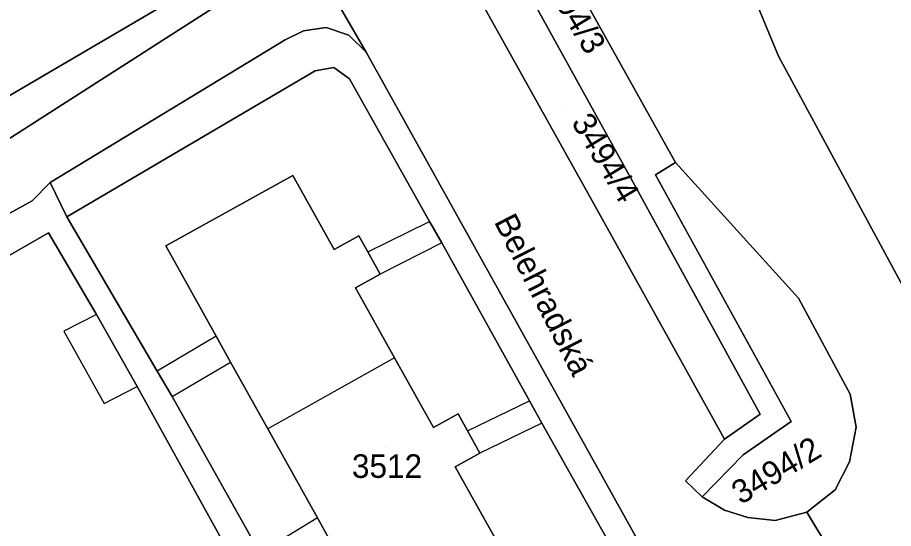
# Model space of a CAD drawing. Extents: x -262715 to -259381, y -1237238 to -1231182.
# Drawn here: x -261491.3 to -261417, y -1235648.8 to -1235605.5 of the extents above; entities that cross this region are included whole.
import ezdxf

# ---------------------------------------------------------------- set-up
doc = ezdxf.new("R2010")
doc.units = 0
for name, color, linetype in [('body_kn', 7, 'Continuous'), ('kladpar_druhypozemkov', 7, 'Continuous'), ('kladpar_hranice', 7, 'Continuous'), ('kladpar_parcelnecisla', 7, 'Continuous'), ('kladpar_plochy', 7, 'Continuous'), ('popisy', 7, 'Continuous'), ('zappar_hrandruhpozemk', 7, 'Continuous')]:
    doc.layers.add(name, color=color, linetype=linetype)

msp = doc.modelspace()

# ---------------------------------------------------------------- linework, layer by layer
at = {"layer": 'body_kn'}
for p, q in [((-261467.06, -1235606.61), (-261467.06, -1235606.61)), ((-261465.15, -1235606.35), (-261465.15, -1235606.35)), ((-261468.61, -1235607.37), (-261468.61, -1235607.37)), ((-261463.23, -1235606.99), (-261463.23, -1235606.99)), ((-261461.76, -1235608.43), (-261461.76, -1235608.43)), ((-261461.76, -1235608.43), (-261461.76, -1235608.43)), ((-261426.79, -1235608.76), (-261426.79, -1235608.76)), ((-261464.49, -1235609.73), (-261464.49, -1235609.73)), ((-261466.07, -1235610.02), (-261466.07, -1235610.02)), ((-261463.15, -1235610.7), (-261463.15, -1235610.7)), ((-261463.15, -1235610.7), (-261463.15, -1235610.7)), ((-261435.51, -1235617.79), (-261435.51, -1235617.79)), ((-261435.51, -1235617.79), (-261435.51, -1235617.79)), ((-261488.56, -1235619.47), (-261488.56, -1235619.47)), ((-261488.56, -1235619.47), (-261488.56, -1235619.47)), ((-261467.96, -1235618.89), (-261467.96, -1235618.89)), ((-261467.96, -1235618.89), (-261467.96, -1235618.89)), ((-261437.2, -1235618.84), (-261437.2, -1235618.84)), ((-261438.98, -1235619.69), (-261438.98, -1235619.69)), ((-261490.07, -1235621.03), (-261490.07, -1235621.03)), ((-261442.43, -1235621.28), (-261442.43, -1235621.28)), ((-261487.14, -1235622.39), (-261487.14, -1235622.39)), ((-261456.37, -1235622.78), (-261456.37, -1235622.78)), ((-261488.69, -1235623.75), (-261488.69, -1235623.75)), ((-261488.69, -1235623.75), (-261488.69, -1235623.75)), ((-261462.36, -1235624), (-261462.36, -1235624)), ((-261455.33, -1235624.6), (-261455.33, -1235624.6)), ((-261455.33, -1235624.6), (-261455.33, -1235624.6)), ((-261478.74, -1235624.86), (-261478.74, -1235624.86)), ((-261464.46, -1235625.17), (-261464.46, -1235625.17)), ((-261461.6, -1235625.37), (-261461.6, -1235625.37)), ((-261461.6, -1235625.37), (-261461.6, -1235625.37)), ((-261460.56, -1235627.25), (-261460.56, -1235627.25)), ((-261462.65, -1235628.41), (-261462.65, -1235628.41)), ((-261425.09, -1235629.28), (-261425.09, -1235629.28)), ((-261484.61, -1235630.68), (-261484.61, -1235630.68)), ((-261484.61, -1235630.68), (-261484.61, -1235630.68)), ((-261487.39, -1235632.08), (-261487.39, -1235632.08)), ((-261474.48, -1235632.5), (-261474.48, -1235632.5)), ((-261474.48, -1235632.5), (-261474.48, -1235632.5)), ((-261459.34, -1235634.35), (-261459.34, -1235634.35)), ((-261459.34, -1235634.35), (-261459.34, -1235634.35)), ((-261473.24, -1235634.72), (-261473.24, -1235634.72)), ((-261479.46, -1235635.47), (-261479.46, -1235635.47)), ((-261481.17, -1235636.77), (-261481.17, -1235636.77)), ((-261478.19, -1235637.62), (-261478.19, -1235637.62)), ((-261478.19, -1235637.62), (-261478.19, -1235637.62)), ((-261447.9, -1235637.99), (-261447.9, -1235637.99)), ((-261420.71, -1235637.44), (-261420.71, -1235637.44)), ((-261483.98, -1235638.22), (-261483.98, -1235638.22)), ((-261453.95, -1235639.1), (-261453.95, -1235639.1)), ((-261428.33, -1235639.13), (-261428.33, -1235639.13)), ((-261456.04, -1235640.27), (-261456.04, -1235640.27)), ((-261446.86, -1235639.89), (-261446.86, -1235639.89)), ((-261446.86, -1235639.89), (-261446.86, -1235639.89)), ((-261425.7, -1235639.75), (-261425.7, -1235639.75)), ((-261420.2, -1235640.22), (-261420.2, -1235640.22)), ((-261470.1, -1235640.36), (-261470.1, -1235640.36)), ((-261453.15, -1235640.54), (-261453.15, -1235640.54)), ((-261453.15, -1235640.54), (-261453.15, -1235640.54)), ((-261431.37, -1235641.24), (-261431.37, -1235641.24)), ((-261452.1, -1235642.42), (-261452.1, -1235642.42)), ((-261429.77, -1235642.57), (-261429.77, -1235642.57)), ((-261420.75, -1235643.18), (-261420.75, -1235643.18)), ((-261454.2, -1235643.58), (-261454.2, -1235643.58)), ((-261434.67, -1235644.77), (-261434.67, -1235644.77)), ((-261421.97, -1235645.54), (-261421.97, -1235645.54)), ((-261433.26, -1235646.14), (-261433.26, -1235646.14)), ((-261431.36, -1235647.27), (-261431.36, -1235647.27)), ((-261424.38, -1235647.44), (-261424.38, -1235647.44)), ((-261465.88, -1235647.91), (-261465.88, -1235647.91)), ((-261465.88, -1235647.91), (-261465.88, -1235647.91)), ((-261429.38, -1235647.89), (-261429.38, -1235647.89)), ((-261427.07, -1235648.14), (-261427.07, -1235648.14))]:
    msp.add_line(p, q, dxfattribs=at)
at = {"layer": 'kladpar_druhypozemkov'}
for p, q in [((-261445.28, -1235613.1), (-261445.28, -1235613.1)), ((-261460.17, -1235641.95), (-261460.17, -1235641.95)), ((-261426.66, -1235642.64), (-261426.66, -1235642.64))]:
    msp.add_line(p, q, dxfattribs=at)
at = {"layer": 'kladpar_hranice'}
for points in [[(-261589.5, -1235316.23), (-261558.55, -1235373.38), (-261545.48, -1235395.38), (-261529.32, -1235425.1), (-261511.21, -1235458.13), (-261492.65, -1235492.14), (-261486.88, -1235501.6), (-261475.01, -1235519.76), (-261455.64, -1235559.31), (-261446.9, -1235569.53), (-261445.58, -1235571), (-261434.14, -1235591.59), (-261432.99, -1235593.76), (-261426.79, -1235608.76), (-261415.88, -1235628.94), (-261409.46, -1235640.49), (-261398.54, -1235660.04), (-261395.85, -1235659.66), (-261393.96, -1235659.39), (-261392.37, -1235662.21)], [(-261511.26, -1235484.38), (-261505.16, -1235495.58), (-261486.46, -1235529.8), (-261464.77, -1235569.24), (-261451.76, -1235592.59), (-261448.98, -1235591.27), (-261446.22, -1235598.57), (-261435.51, -1235617.79), (-261437.2, -1235618.84), (-261425.7, -1235639.75), (-261429.77, -1235642.57), (-261433.26, -1235646.14), (-261434.67, -1235644.77), (-261431.37, -1235641.24), (-261428.33, -1235639.13), (-261438.98, -1235619.69), (-261449.59, -1235600.46), (-261453.44, -1235593.54), (-261466.58, -1235569.82), (-261487.34, -1235532.32), (-261487.97, -1235531.18), (-261489.3, -1235528.78), (-261513.48, -1235485.13), (-261511.26, -1235484.38)], [(-261401.71, -1235681.6), (-261409.71, -1235666.96), (-261405.93, -1235663.79), (-261410.28, -1235655.89), (-261411.48, -1235654.31), (-261413.21, -1235653.15), (-261415.28, -1235652.66), (-261418.53, -1235652.6), (-261420.69, -1235653.54), (-261424.38, -1235647.44), (-261421.97, -1235645.54), (-261420.75, -1235643.18), (-261420.2, -1235640.22), (-261420.71, -1235637.44), (-261425.09, -1235629.28), (-261435.51, -1235617.79), (-261446.22, -1235598.57), (-261448.98, -1235591.27), (-261453.34, -1235581.02), (-261459.9, -1235567.4), (-261464.77, -1235569.24), (-261486.46, -1235529.8), (-261505.16, -1235495.58)], [(-261523.57, -1235497.42), (-261467.86, -1235597.89), (-261467.94, -1235599.89), (-261468.87, -1235600.9), (-261470.35, -1235601.84), (-261497.05, -1235618.96), (-261499.93, -1235618.3), (-261501.9, -1235617.28), (-261495.95, -1235614.38), (-261508.53, -1235591.48), (-261512.04, -1235593.46), (-261515.02, -1235588.3), (-261512.73, -1235586.81), (-261511.39, -1235586.29), (-261551.97, -1235512.81)], [(-261390.22, -1235736.84), (-261437.66, -1235651.7), (-261461.76, -1235608.43), (-261467.86, -1235597.89), (-261523.57, -1235497.42)], [(-261492.71, -1235612.54), (-261470.99, -1235599.77), (-261470.11, -1235598.92), (-261470.29, -1235597.59), (-261475.82, -1235587.54), (-261476.63, -1235586.16), (-261484.32, -1235572.34), (-261485.08, -1235570.9), (-261492.8, -1235557.11)], [(-261492.8, -1235557.11), (-261485.08, -1235570.9), (-261484.32, -1235572.34), (-261476.63, -1235586.16), (-261475.82, -1235587.54), (-261470.29, -1235597.59), (-261470.11, -1235598.92), (-261470.99, -1235599.77), (-261492.71, -1235612.54)], [(-261368.01, -1235705.48), (-261387.83, -1235670.28), (-261392.37, -1235662.21), (-261393.96, -1235659.39), (-261395.85, -1235659.66), (-261398.54, -1235660.04), (-261409.46, -1235640.49), (-261415.88, -1235628.94), (-261426.79, -1235608.76), (-261432.99, -1235593.76), (-261434.14, -1235591.59), (-261422.94, -1235585.32), (-261421.33, -1235584.92), (-261420.15, -1235585.99), (-261406.15, -1235610.79), (-261395.49, -1235630.29), (-261395.33, -1235631.71), (-261396.15, -1235632.64), (-261403.28, -1235637.04)], [(-261497.05, -1235618.96), (-261470.35, -1235601.84), (-261468.87, -1235600.9), (-261467.94, -1235599.89), (-261467.86, -1235597.89), (-261461.76, -1235608.43)], [(-261451.14, -1235601.33), (-261449.59, -1235600.46), (-261438.98, -1235619.69), (-261428.33, -1235639.13), (-261431.37, -1235641.24), (-261442.43, -1235621.28), (-261452.54, -1235603.16), (-261451.14, -1235601.33)], [(-261452.54, -1235603.16), (-261442.43, -1235621.28), (-261431.37, -1235641.24), (-261434.67, -1235644.77), (-261433.26, -1235646.14), (-261431.36, -1235647.27), (-261429.38, -1235647.89), (-261427.07, -1235648.14), (-261424.38, -1235647.44), (-261420.69, -1235653.54), (-261422.8, -1235655.3), (-261424.28, -1235657.92), (-261424.54, -1235661.82), (-261423.27, -1235664.95), (-261418.92, -1235663.7), (-261397.54, -1235702.26)], [(-261461.76, -1235608.43), (-261463.23, -1235606.99), (-261465.15, -1235606.35), (-261467.06, -1235606.61), (-261468.61, -1235607.37), (-261488.56, -1235619.47), (-261490.07, -1235621.03), (-261503.77, -1235628.58)], [(-261488.56, -1235619.47), (-261468.61, -1235607.37), (-261467.06, -1235606.61), (-261465.15, -1235606.35), (-261463.23, -1235606.99), (-261461.76, -1235608.43), (-261437.66, -1235651.7), (-261390.22, -1235736.84)], [(-261420.85, -1235703.5), (-261424.25, -1235697.37), (-261422.73, -1235696.52), (-261423.6, -1235694.95), (-261418.95, -1235692.3), (-261418.18, -1235691.45), (-261418.67, -1235690.27), (-261422.17, -1235684.2), (-261424.43, -1235680.24), (-261431.03, -1235668.31), (-261432.75, -1235665.16), (-261438.52, -1235654.94), (-261439.49, -1235652.95), (-261446.86, -1235639.89), (-261447.9, -1235637.99), (-261455.33, -1235624.6), (-261456.37, -1235622.78), (-261463.15, -1235610.7), (-261464.49, -1235609.73), (-261466.07, -1235610.02), (-261487.14, -1235622.39), (-261488.56, -1235619.47)], [(-261438.87, -1235710.25), (-261440.96, -1235706.35), (-261442.12, -1235704.15), (-261446.77, -1235695.95), (-261447.7, -1235693.9), (-261455.02, -1235680.71), (-261456.2, -1235678.53), (-261458.35, -1235674.67), (-261460.33, -1235669.72), (-261461.06, -1235668.14), (-261462.51, -1235665.86), (-261469.69, -1235652.98), (-261470.76, -1235650.89), (-261478.19, -1235637.62), (-261479.46, -1235635.47), (-261487.14, -1235622.39), (-261466.07, -1235610.02), (-261464.49, -1235609.73), (-261463.15, -1235610.7)], [(-261463.15, -1235610.7), (-261456.37, -1235622.78), (-261455.33, -1235624.6), (-261447.9, -1235637.99), (-261446.86, -1235639.89), (-261439.49, -1235652.95)], [(-261435.51, -1235617.79), (-261425.09, -1235629.28), (-261420.71, -1235637.44), (-261420.2, -1235640.22), (-261420.75, -1235643.18), (-261421.97, -1235645.54), (-261424.38, -1235647.44), (-261427.07, -1235648.14), (-261429.38, -1235647.89), (-261431.36, -1235647.27), (-261433.26, -1235646.14), (-261429.77, -1235642.57), (-261425.7, -1235639.75), (-261437.2, -1235618.84), (-261435.51, -1235617.79)], [(-261529.9, -1235712.92), (-261525.77, -1235691.13), (-261523.47, -1235680.3), (-261518.99, -1235660.5), (-261516.37, -1235649.47), (-261512.59, -1235638.96), (-261508.89, -1235632.68), (-261503.77, -1235628.58), (-261490.07, -1235621.03), (-261488.56, -1235619.47), (-261487.14, -1235622.39), (-261479.46, -1235635.47), (-261478.19, -1235637.62), (-261470.76, -1235650.89), (-261469.69, -1235652.98), (-261462.51, -1235665.86), (-261461.06, -1235668.14), (-261460.33, -1235669.72), (-261458.35, -1235674.67), (-261456.2, -1235678.53), (-261455.02, -1235680.71), (-261447.7, -1235693.9), (-261446.77, -1235695.95), (-261442.12, -1235704.15)], [(-261464.76, -1235649.92), (-261465.88, -1235647.91), (-261470.1, -1235640.36), (-261473.24, -1235634.72), (-261474.48, -1235632.5), (-261478.74, -1235624.86), (-261467.96, -1235618.89)], [(-261450.9, -1235649.5), (-261454.2, -1235643.58), (-261452.1, -1235642.42), (-261453.15, -1235640.54), (-261453.95, -1235639.1), (-261456.04, -1235640.27), (-261459.34, -1235634.35), (-261462.65, -1235628.41), (-261460.56, -1235627.25), (-261461.6, -1235625.37), (-261462.36, -1235624), (-261464.46, -1235625.17), (-261467.96, -1235618.89), (-261478.74, -1235624.86), (-261474.48, -1235632.5), (-261473.24, -1235634.72), (-261470.1, -1235640.36), (-261465.88, -1235647.91), (-261464.76, -1235649.92)], [(-261467.96, -1235618.89), (-261464.46, -1235625.17), (-261462.36, -1235624), (-261461.6, -1235625.37), (-261460.56, -1235627.25), (-261462.65, -1235628.41), (-261459.34, -1235634.35), (-261456.04, -1235640.27), (-261453.95, -1235639.1), (-261453.15, -1235640.54), (-261452.1, -1235642.42), (-261454.2, -1235643.58), (-261450.9, -1235649.5)], [(-261497.83, -1235717.16), (-261493.21, -1235687.43), (-261493.28, -1235685.33), (-261493.23, -1235681.19), (-261491.92, -1235675.83), (-261491.84, -1235668.42), (-261490.63, -1235668.44), (-261490.51, -1235657.95), (-261491.73, -1235657.94), (-261491.64, -1235650.53), (-261497.63, -1235650.5), (-261497.63, -1235651.71), (-261503.16, -1235651.68), (-261503.16, -1235650.47), (-261509.14, -1235650.44), (-261509.24, -1235657.81), (-261510.45, -1235657.79), (-261510.5, -1235661.59), (-261515.48, -1235661.33), (-261512.58, -1235649.38), (-261509.42, -1235640.75), (-261506.06, -1235634.99), (-261502.26, -1235631.54), (-261488.69, -1235623.75)], [(-261445.02, -1235705.07), (-261460.77, -1235676.58), (-261461.78, -1235676.72), (-261464.24, -1235677.17), (-261464.86, -1235677.16), (-261466.42, -1235677.97), (-261467.27, -1235676.15), (-261465.64, -1235675.07), (-261464.7, -1235674.57), (-261464.55, -1235666.87), (-261481.17, -1235636.77), (-261484.61, -1235630.68), (-261488.69, -1235623.75), (-261502.26, -1235631.54)], [(-261488.69, -1235623.75), (-261484.61, -1235630.68), (-261481.17, -1235636.77), (-261464.55, -1235666.87), (-261464.7, -1235674.57), (-261465.64, -1235675.07), (-261467.27, -1235676.15), (-261466.42, -1235677.97), (-261473.29, -1235681.51), (-261476.42, -1235698.22), (-261490.54, -1235706.42)]]:
    msp.add_lwpolyline(points, dxfattribs=at)
at = {"layer": 'kladpar_plochy'}
for points in [[(-261589.5, -1235316.23), (-261558.55, -1235373.38), (-261545.48, -1235395.38), (-261529.32, -1235425.1), (-261511.21, -1235458.13), (-261492.65, -1235492.14), (-261486.88, -1235501.6), (-261475.01, -1235519.76), (-261455.64, -1235559.31), (-261446.9, -1235569.53), (-261445.58, -1235571), (-261434.14, -1235591.59), (-261432.99, -1235593.76), (-261426.79, -1235608.76), (-261415.88, -1235628.94), (-261409.46, -1235640.49), (-261398.54, -1235660.04), (-261395.85, -1235659.66), (-261393.96, -1235659.39), (-261392.37, -1235662.21), (-261394.71, -1235667.07), (-261390.23, -1235675.28), (-261387.83, -1235670.28), (-261368.01, -1235705.48)], [(-261523.57, -1235497.42), (-261467.86, -1235597.89), (-261467.94, -1235599.89), (-261468.87, -1235600.9), (-261470.35, -1235601.84), (-261497.05, -1235618.96), (-261499.93, -1235618.3), (-261501.9, -1235617.28), (-261495.95, -1235614.38), (-261508.53, -1235591.48), (-261512.04, -1235593.46), (-261515.02, -1235588.3), (-261512.73, -1235586.81), (-261511.39, -1235586.29), (-261551.97, -1235512.81)], [(-261390.22, -1235736.84), (-261437.66, -1235651.7), (-261461.76, -1235608.43), (-261467.86, -1235597.89), (-261523.57, -1235497.42)], [(-261492.71, -1235612.54), (-261470.99, -1235599.77), (-261470.11, -1235598.92), (-261470.29, -1235597.59), (-261475.82, -1235587.54), (-261476.63, -1235586.16), (-261484.32, -1235572.34), (-261485.08, -1235570.9), (-261492.8, -1235557.11)], [(-261492.8, -1235557.11), (-261485.08, -1235570.9), (-261484.32, -1235572.34), (-261476.63, -1235586.16), (-261475.82, -1235587.54), (-261470.29, -1235597.59), (-261470.11, -1235598.92), (-261470.99, -1235599.77), (-261492.71, -1235612.54)], [(-261368.01, -1235705.48), (-261387.83, -1235670.28), (-261392.37, -1235662.21), (-261393.96, -1235659.39), (-261395.85, -1235659.66), (-261398.54, -1235660.04), (-261409.46, -1235640.49), (-261415.88, -1235628.94), (-261426.79, -1235608.76), (-261432.99, -1235593.76)], [(-261497.05, -1235618.96), (-261470.35, -1235601.84), (-261468.87, -1235600.9), (-261467.94, -1235599.89), (-261467.86, -1235597.89), (-261461.76, -1235608.43), (-261463.23, -1235606.99), (-261465.15, -1235606.35), (-261467.06, -1235606.61), (-261468.61, -1235607.37), (-261488.56, -1235619.47), (-261490.07, -1235621.03), (-261503.77, -1235628.58)], [(-261371.33, -1235728.63), (-261388.56, -1235695.22), (-261393.47, -1235696.69), (-261397.22, -1235689.82), (-261394.58, -1235684.33), (-261399.09, -1235676.16), (-261401.71, -1235681.6), (-261409.71, -1235666.96), (-261405.93, -1235663.79), (-261410.28, -1235655.89), (-261411.48, -1235654.31), (-261413.21, -1235653.15), (-261415.28, -1235652.66), (-261418.53, -1235652.6), (-261420.69, -1235653.54), (-261424.38, -1235647.44), (-261421.97, -1235645.54), (-261420.75, -1235643.18), (-261420.2, -1235640.22), (-261420.71, -1235637.44), (-261425.09, -1235629.28), (-261435.51, -1235617.79), (-261446.22, -1235598.57)], [(-261452.54, -1235603.16), (-261442.43, -1235621.28), (-261431.37, -1235641.24), (-261434.67, -1235644.77), (-261433.26, -1235646.14), (-261431.36, -1235647.27), (-261429.38, -1235647.89), (-261427.07, -1235648.14), (-261424.38, -1235647.44), (-261420.69, -1235653.54), (-261422.8, -1235655.3), (-261424.28, -1235657.92), (-261424.54, -1235661.82), (-261423.27, -1235664.95), (-261418.92, -1235663.7), (-261397.54, -1235702.26)], [(-261439.49, -1235652.95), (-261446.86, -1235639.89), (-261447.9, -1235637.99), (-261455.33, -1235624.6), (-261456.37, -1235622.78), (-261463.15, -1235610.7), (-261464.49, -1235609.73), (-261466.07, -1235610.02), (-261487.14, -1235622.39), (-261488.56, -1235619.47), (-261468.61, -1235607.37), (-261467.06, -1235606.61), (-261465.15, -1235606.35), (-261463.23, -1235606.99), (-261461.76, -1235608.43), (-261437.66, -1235651.7)], [(-261470.76, -1235650.89), (-261478.19, -1235637.62), (-261479.46, -1235635.47), (-261487.14, -1235622.39), (-261466.07, -1235610.02), (-261464.49, -1235609.73), (-261463.15, -1235610.7), (-261456.37, -1235622.78), (-261455.33, -1235624.6), (-261447.9, -1235637.99), (-261446.86, -1235639.89), (-261439.49, -1235652.95)], [(-261529.9, -1235712.92), (-261525.77, -1235691.13), (-261523.47, -1235680.3), (-261518.99, -1235660.5), (-261516.37, -1235649.47), (-261512.59, -1235638.96), (-261508.89, -1235632.68), (-261503.77, -1235628.58), (-261490.07, -1235621.03), (-261488.56, -1235619.47), (-261487.14, -1235622.39), (-261479.46, -1235635.47), (-261478.19, -1235637.62), (-261470.76, -1235650.89), (-261469.69, -1235652.98), (-261462.51, -1235665.86), (-261461.06, -1235668.14), (-261460.33, -1235669.72), (-261458.35, -1235674.67), (-261456.2, -1235678.53), (-261455.02, -1235680.71), (-261447.7, -1235693.9), (-261446.77, -1235695.95), (-261442.12, -1235704.15)], [(-261464.76, -1235649.92), (-261465.88, -1235647.91), (-261470.1, -1235640.36), (-261473.24, -1235634.72), (-261474.48, -1235632.5), (-261478.74, -1235624.86), (-261467.96, -1235618.89), (-261464.46, -1235625.17), (-261462.36, -1235624), (-261461.6, -1235625.37), (-261460.56, -1235627.25), (-261462.65, -1235628.41), (-261459.34, -1235634.35), (-261456.04, -1235640.27), (-261453.95, -1235639.1), (-261453.15, -1235640.54), (-261452.1, -1235642.42), (-261454.2, -1235643.58), (-261450.9, -1235649.5)], [(-261450.9, -1235649.5), (-261454.2, -1235643.58), (-261452.1, -1235642.42), (-261453.15, -1235640.54), (-261453.95, -1235639.1), (-261456.04, -1235640.27), (-261459.34, -1235634.35), (-261462.65, -1235628.41), (-261460.56, -1235627.25), (-261461.6, -1235625.37), (-261462.36, -1235624), (-261464.46, -1235625.17), (-261467.96, -1235618.89), (-261478.74, -1235624.86), (-261474.48, -1235632.5), (-261473.24, -1235634.72), (-261470.1, -1235640.36), (-261465.88, -1235647.91), (-261464.76, -1235649.92)], [(-261502.26, -1235631.54), (-261488.69, -1235623.75), (-261484.61, -1235630.68), (-261481.17, -1235636.77), (-261464.55, -1235666.87), (-261464.7, -1235674.57), (-261465.64, -1235675.07), (-261467.27, -1235676.15), (-261466.42, -1235677.97), (-261473.29, -1235681.51), (-261476.42, -1235698.22), (-261490.54, -1235706.42)], [(-261445.02, -1235705.07), (-261460.77, -1235676.58), (-261461.78, -1235676.72), (-261464.24, -1235677.17), (-261464.86, -1235677.16), (-261466.42, -1235677.97), (-261467.27, -1235676.15), (-261465.64, -1235675.07), (-261464.7, -1235674.57), (-261464.55, -1235666.87), (-261481.17, -1235636.77), (-261484.61, -1235630.68), (-261488.69, -1235623.75), (-261502.26, -1235631.54)]]:
    msp.add_lwpolyline(points, dxfattribs=at)
for points in [[(-261511.26, -1235484.38), (-261505.16, -1235495.58), (-261486.46, -1235529.8), (-261464.77, -1235569.24), (-261451.76, -1235592.59), (-261448.98, -1235591.27), (-261446.22, -1235598.57), (-261435.51, -1235617.79), (-261437.2, -1235618.84), (-261425.7, -1235639.75), (-261429.77, -1235642.57), (-261433.26, -1235646.14), (-261434.67, -1235644.77), (-261431.37, -1235641.24), (-261428.33, -1235639.13), (-261438.98, -1235619.69), (-261449.59, -1235600.46), (-261453.44, -1235593.54), (-261466.58, -1235569.82), (-261487.34, -1235532.32), (-261487.97, -1235531.18), (-261489.3, -1235528.78), (-261513.48, -1235485.13)], [(-261451.14, -1235601.33), (-261449.59, -1235600.46), (-261438.98, -1235619.69), (-261428.33, -1235639.13), (-261431.37, -1235641.24), (-261442.43, -1235621.28), (-261452.54, -1235603.16)], [(-261435.51, -1235617.79), (-261425.09, -1235629.28), (-261420.71, -1235637.44), (-261420.2, -1235640.22), (-261420.75, -1235643.18), (-261421.97, -1235645.54), (-261424.38, -1235647.44), (-261427.07, -1235648.14), (-261429.38, -1235647.89), (-261431.36, -1235647.27), (-261433.26, -1235646.14), (-261429.77, -1235642.57), (-261425.7, -1235639.75), (-261437.2, -1235618.84)]]:
    msp.add_lwpolyline(points, close=True, dxfattribs=at)
at = {"layer": 'zappar_hrandruhpozemk'}
for p, q in [((-261461.6, -1235625.37), (-261456.37, -1235622.78)), ((-261455.33, -1235624.6), (-261460.56, -1235627.25)), ((-261484.61, -1235630.68), (-261487.39, -1235632.08)), ((-261487.39, -1235632.08), (-261483.98, -1235638.22)), ((-261474.48, -1235632.5), (-261479.46, -1235635.47)), ((-261459.34, -1235634.35), (-261470.1, -1235640.36)), ((-261478.19, -1235637.62), (-261473.24, -1235634.72)), ((-261483.98, -1235638.22), (-261481.17, -1235636.77)), ((-261453.15, -1235640.54), (-261447.9, -1235637.99)), ((-261446.86, -1235639.89), (-261452.1, -1235642.42)), ((-261465.88, -1235647.91), (-261470.76, -1235650.89))]:
    msp.add_line(p, q, dxfattribs=at)

# ---------------------------------------------------------------- texts
at = {"layer": 'kladpar_parcelnecisla'}
for s, rotation, p in [('3494/3', 301, (-261447.251, -1235601.762)), ('3494/4', 301, (-261444.398, -1235614.38)), ('3494/2', 31, (-261429.974, -1235646.842))]:
    msp.add_text(s, height=2, rotation=rotation, dxfattribs=at).set_placement(p)
msp.add_text('3512', height=2, dxfattribs=at).set_placement((-261462.955, -1235644.53))
at = {"layer": 'popisy'}
msp.add_text('Belehradská', height=2, rotation=297, dxfattribs=at).set_placement((-261450.942, -1235622.801))

doc.saveas('drawing.dxf')
